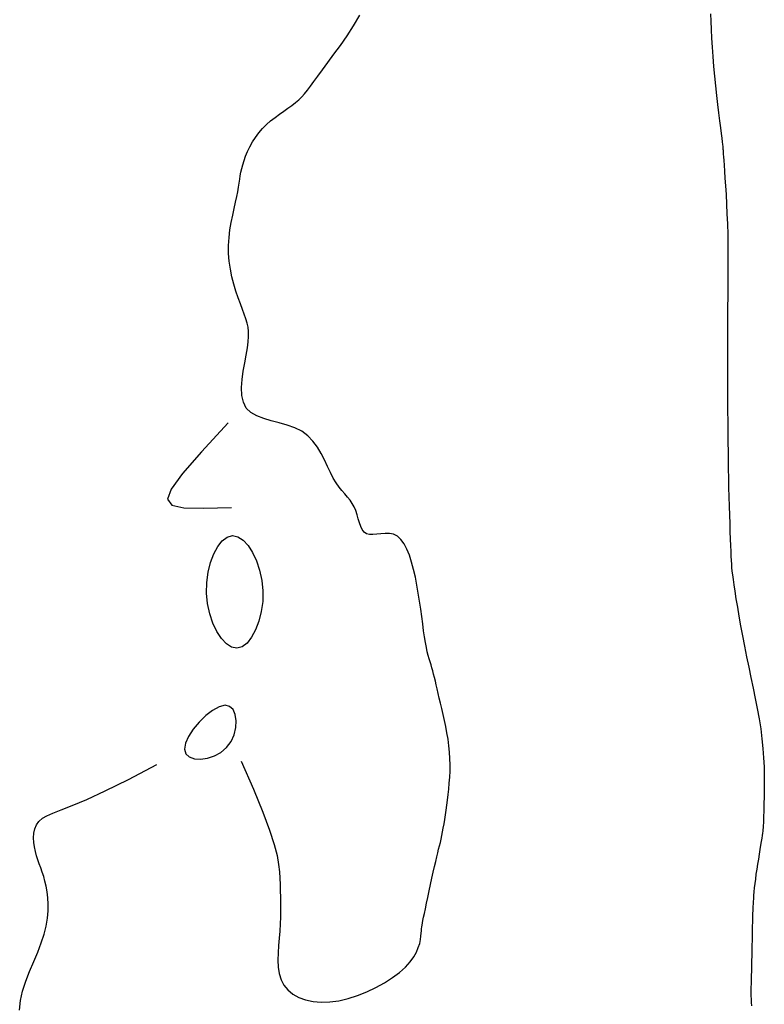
# Model space of a CAD drawing. Header units: millimetres. Extents: x 32690613 to 32693367, y 5343692 to 5344708.
# Tile 364 of 656: x 32692858 to 32692867, y 5343968 to 5343980. Entities that reach past the tile are written whole.
import ezdxf

# ---------------------------------------------------------------- set-up
doc = ezdxf.new("R2010")
doc.units = ezdxf.units.MM
doc.header["$LTSCALE"] = 20
doc.layers.add('02-DGM_HL_493.00', color=102, linetype='Continuous')

msp = doc.modelspace()

# ---------------------------------------------------------------- linework, layer by layer
at = {"layer": '02-DGM_HL_493.00', "elevation": 493, "flags": 128}
for points in [[(32692860.543, 5343970.923), (32692860.689, 5343970.59), (32692860.798, 5343970.32), (32692860.878, 5343970.106), (32692860.932, 5343969.938), (32692860.966, 5343969.806), (32692860.985, 5343969.702), (32692860.994, 5343969.616), (32692860.998, 5343969.54), (32692861.001, 5343969.465), (32692861.003, 5343969.39), (32692861.005, 5343969.314), (32692861.006, 5343969.237), (32692861.007, 5343969.159), (32692861.005, 5343969.079), (32692861.002, 5343968.998), (32692860.997, 5343968.914), (32692860.99, 5343968.829), (32692860.983, 5343968.742), (32692860.978, 5343968.656), (32692860.976, 5343968.571), (32692860.98, 5343968.489), (32692860.992, 5343968.411), (32692861.014, 5343968.339), (32692861.047, 5343968.274), (32692861.094, 5343968.218), (32692861.153, 5343968.17), (32692861.223, 5343968.131), (32692861.303, 5343968.102), (32692861.392, 5343968.083), (32692861.488, 5343968.075), (32692861.59, 5343968.077), (32692861.697, 5343968.091), (32692861.807, 5343968.117), (32692861.918, 5343968.152), (32692862.028, 5343968.197), (32692862.134, 5343968.248), (32692862.235, 5343968.304), (32692862.329, 5343968.364), (32692862.411, 5343968.426), (32692862.482, 5343968.489), (32692862.538, 5343968.55), (32692862.581, 5343968.609), (32692862.613, 5343968.666), (32692862.635, 5343968.719), (32692862.651, 5343968.768), (32692862.66, 5343968.814), (32692862.665, 5343968.854), (32692862.668, 5343968.888), (32692862.671, 5343968.917), (32692862.673, 5343968.941), (32692862.676, 5343968.964), (32692862.68, 5343968.986), (32692862.684, 5343969.012), (32692862.69, 5343969.041), (32692862.698, 5343969.078), (32692862.707, 5343969.123), (32692862.719, 5343969.179), (32692862.732, 5343969.243), (32692862.747, 5343969.313), (32692862.763, 5343969.388), (32692862.779, 5343969.464), (32692862.795, 5343969.539), (32692862.811, 5343969.611), (32692862.826, 5343969.678), (32692862.84, 5343969.738), (32692862.853, 5343969.79), (32692862.865, 5343969.838), (32692862.875, 5343969.882), (32692862.885, 5343969.923), (32692862.895, 5343969.962), (32692862.904, 5343970.002), (32692862.913, 5343970.043), (32692862.922, 5343970.086), (32692862.93, 5343970.132), (32692862.939, 5343970.181), (32692862.947, 5343970.232), (32692862.956, 5343970.286), (32692862.964, 5343970.342), (32692862.972, 5343970.401), (32692862.98, 5343970.463), (32692862.988, 5343970.527), (32692862.995, 5343970.593), (32692863.001, 5343970.662), (32692863.007, 5343970.732), (32692863.01, 5343970.804), (32692863.011, 5343970.878), (32692863.009, 5343970.953), (32692863.005, 5343971.028), (32692862.997, 5343971.105), (32692862.986, 5343971.181), (32692862.973, 5343971.257), (32692862.958, 5343971.331), (32692862.943, 5343971.404), (32692862.927, 5343971.475), (32692862.911, 5343971.543), (32692862.896, 5343971.607), (32692862.882, 5343971.666), (32692862.869, 5343971.722), (32692862.858, 5343971.775), (32692862.847, 5343971.823), (32692862.836, 5343971.869), (32692862.826, 5343971.912), (32692862.816, 5343971.951), (32692862.806, 5343971.989), (32692862.796, 5343972.024), (32692862.785, 5343972.059), (32692862.774, 5343972.094), (32692862.763, 5343972.131), (32692862.752, 5343972.171), (32692862.741, 5343972.215), (32692862.73, 5343972.266), (32692862.719, 5343972.324), (32692862.709, 5343972.39), (32692862.698, 5343972.464), (32692862.687, 5343972.544), (32692862.676, 5343972.63), (32692862.664, 5343972.72), (32692862.65, 5343972.812), (32692862.635, 5343972.906), (32692862.619, 5343973.001), (32692862.6, 5343973.096), (32692862.579, 5343973.187), (32692862.555, 5343973.275), (32692862.529, 5343973.356), (32692862.499, 5343973.429), (32692862.466, 5343973.492), (32692862.428, 5343973.543), (32692862.387, 5343973.581), (32692862.342, 5343973.603), (32692862.293, 5343973.613), (32692862.243, 5343973.614), (32692862.193, 5343973.61), (32692862.145, 5343973.603), (32692862.099, 5343973.599), (32692862.058, 5343973.599), (32692862.023, 5343973.608), (32692861.995, 5343973.628), (32692861.972, 5343973.658), (32692861.954, 5343973.696), (32692861.939, 5343973.739), (32692861.925, 5343973.786), (32692861.911, 5343973.835), (32692861.896, 5343973.883), (32692861.877, 5343973.928), (32692861.855, 5343973.968), (32692861.828, 5343974.006), (32692861.799, 5343974.043), (32692861.767, 5343974.08), (32692861.733, 5343974.119), (32692861.699, 5343974.162), (32692861.664, 5343974.211), (32692861.63, 5343974.268), (32692861.597, 5343974.334), (32692861.563, 5343974.406), (32692861.527, 5343974.482), (32692861.488, 5343974.559), (32692861.443, 5343974.634), (32692861.39, 5343974.705), (32692861.33, 5343974.768), (32692861.258, 5343974.821), (32692861.176, 5343974.862), (32692861.086, 5343974.894), (32692860.992, 5343974.92), (32692860.898, 5343974.944), (32692860.808, 5343974.97), (32692860.726, 5343975.002), (32692860.656, 5343975.042), (32692860.603, 5343975.095), (32692860.568, 5343975.164), (32692860.551, 5343975.245), (32692860.547, 5343975.336), (32692860.553, 5343975.432), (32692860.567, 5343975.531), (32692860.584, 5343975.628), (32692860.602, 5343975.721), (32692860.617, 5343975.805), (32692860.626, 5343975.878), (32692860.63, 5343975.942), (32692860.629, 5343975.998), (32692860.623, 5343976.05), (32692860.612, 5343976.1), (32692860.597, 5343976.15), (32692860.579, 5343976.203), (32692860.557, 5343976.261), (32692860.533, 5343976.327), (32692860.507, 5343976.399), (32692860.48, 5343976.477), (32692860.455, 5343976.56), (32692860.433, 5343976.646), (32692860.414, 5343976.736), (32692860.4, 5343976.829), (32692860.392, 5343976.922), (32692860.392, 5343977.016), (32692860.399, 5343977.109), (32692860.41, 5343977.2), (32692860.425, 5343977.288), (32692860.442, 5343977.373), (32692860.46, 5343977.452), (32692860.477, 5343977.526), (32692860.491, 5343977.593), (32692860.503, 5343977.652), (32692860.512, 5343977.705), (32692860.519, 5343977.753), (32692860.525, 5343977.798), (32692860.531, 5343977.84), (32692860.539, 5343977.882), (32692860.548, 5343977.925), (32692860.56, 5343977.971), (32692860.576, 5343978.02), (32692860.595, 5343978.073), (32692860.618, 5343978.127), (32692860.645, 5343978.183), (32692860.677, 5343978.239), (32692860.712, 5343978.294), (32692860.75, 5343978.347), (32692860.793, 5343978.397), (32692860.84, 5343978.444), (32692860.89, 5343978.488), (32692860.942, 5343978.528), (32692860.994, 5343978.566), (32692861.045, 5343978.603), (32692861.095, 5343978.638), (32692861.142, 5343978.671), (32692861.185, 5343978.704), (32692861.223, 5343978.737), (32692861.258, 5343978.772), (32692861.291, 5343978.809), (32692861.325, 5343978.85), (32692861.361, 5343978.898), (32692861.402, 5343978.953), (32692861.448, 5343979.017), (32692861.503, 5343979.092), (32692861.567, 5343979.178), (32692861.638, 5343979.275), (32692861.714, 5343979.381), (32692861.793, 5343979.494), (32692861.87, 5343979.613), (32692861.945, 5343979.737)], [(32692866.085, 5343979.754), (32692866.089, 5343979.666), (32692866.094, 5343979.57), (32692866.1, 5343979.467), (32692866.107, 5343979.36), (32692866.115, 5343979.248), (32692866.124, 5343979.133), (32692866.134, 5343979.018), (32692866.146, 5343978.903), (32692866.158, 5343978.79), (32692866.17, 5343978.683), (32692866.182, 5343978.582), (32692866.193, 5343978.489), (32692866.203, 5343978.408), (32692866.212, 5343978.338), (32692866.219, 5343978.283), (32692866.224, 5343978.241), (32692866.228, 5343978.209), (32692866.231, 5343978.187), (32692866.232, 5343978.171), (32692866.233, 5343978.162), (32692866.234, 5343978.156), (32692866.234, 5343978.151), (32692866.235, 5343978.147), (32692866.235, 5343978.141), (32692866.236, 5343978.131), (32692866.237, 5343978.116), (32692866.238, 5343978.094), (32692866.241, 5343978.062), (32692866.244, 5343978.02), (32692866.247, 5343977.964), (32692866.252, 5343977.895), (32692866.258, 5343977.813), (32692866.264, 5343977.719), (32692866.27, 5343977.617), (32692866.276, 5343977.506), (32692866.281, 5343977.39), (32692866.286, 5343977.27), (32692866.29, 5343977.147), (32692866.292, 5343977.024), (32692866.293, 5343976.9), (32692866.293, 5343976.777), (32692866.293, 5343976.653), (32692866.292, 5343976.53), (32692866.29, 5343976.408), (32692866.289, 5343976.287), (32692866.288, 5343976.166), (32692866.287, 5343976.048), (32692866.287, 5343975.932), (32692866.287, 5343975.82), (32692866.287, 5343975.714), (32692866.288, 5343975.616), (32692866.288, 5343975.525), (32692866.289, 5343975.445), (32692866.289, 5343975.376), (32692866.289, 5343975.32), (32692866.289, 5343975.275), (32692866.289, 5343975.239), (32692866.288, 5343975.212), (32692866.288, 5343975.191), (32692866.288, 5343975.174), (32692866.288, 5343975.161), (32692866.287, 5343975.149), (32692866.287, 5343975.137), (32692866.288, 5343975.124), (32692866.288, 5343975.107), (32692866.288, 5343975.085), (32692866.289, 5343975.057), (32692866.289, 5343975.021), (32692866.29, 5343974.976), (32692866.29, 5343974.92), (32692866.291, 5343974.851), (32692866.292, 5343974.771), (32692866.293, 5343974.683), (32692866.294, 5343974.586), (32692866.295, 5343974.483), (32692866.297, 5343974.376), (32692866.299, 5343974.266), (32692866.301, 5343974.155), (32692866.304, 5343974.045), (32692866.307, 5343973.936), (32692866.31, 5343973.83), (32692866.314, 5343973.729), (32692866.317, 5343973.635), (32692866.32, 5343973.547), (32692866.323, 5343973.469), (32692866.326, 5343973.401), (32692866.328, 5343973.344), (32692866.331, 5343973.295), (32692866.333, 5343973.252), (32692866.336, 5343973.211), (32692866.34, 5343973.169), (32692866.346, 5343973.123), (32692866.353, 5343973.07), (32692866.362, 5343973.006), (32692866.374, 5343972.93), (32692866.388, 5343972.841), (32692866.404, 5343972.743), (32692866.423, 5343972.636), (32692866.443, 5343972.522), (32692866.464, 5343972.403), (32692866.488, 5343972.281), (32692866.512, 5343972.157), (32692866.538, 5343972.033), (32692866.564, 5343971.909), (32692866.59, 5343971.786), (32692866.615, 5343971.664), (32692866.639, 5343971.543), (32692866.661, 5343971.423), (32692866.68, 5343971.304), (32692866.695, 5343971.187), (32692866.706, 5343971.073), (32692866.714, 5343970.962), (32692866.719, 5343970.855), (32692866.722, 5343970.754), (32692866.722, 5343970.659), (32692866.722, 5343970.572), (32692866.72, 5343970.494), (32692866.718, 5343970.426), (32692866.717, 5343970.369), (32692866.715, 5343970.321), (32692866.714, 5343970.282), (32692866.713, 5343970.25), (32692866.712, 5343970.224), (32692866.712, 5343970.203), (32692866.711, 5343970.184), (32692866.71, 5343970.168), (32692866.709, 5343970.151), (32692866.708, 5343970.135), (32692866.706, 5343970.116), (32692866.704, 5343970.096), (32692866.701, 5343970.072), (32692866.697, 5343970.044), (32692866.692, 5343970.012), (32692866.686, 5343969.973), (32692866.679, 5343969.928), (32692866.67, 5343969.877), (32692866.661, 5343969.822), (32692866.652, 5343969.764), (32692866.642, 5343969.705), (32692866.633, 5343969.645), (32692866.624, 5343969.586), (32692866.617, 5343969.529), (32692866.61, 5343969.475), (32692866.604, 5343969.425), (32692866.6, 5343969.378), (32692866.596, 5343969.336), (32692866.593, 5343969.297), (32692866.59, 5343969.263), (32692866.589, 5343969.233), (32692866.587, 5343969.208), (32692866.586, 5343969.187), (32692866.585, 5343969.168), (32692866.585, 5343969.149), (32692866.584, 5343969.128), (32692866.584, 5343969.102), (32692866.583, 5343969.068), (32692866.582, 5343969.024), (32692866.581, 5343968.969), (32692866.579, 5343968.899), (32692866.578, 5343968.819), (32692866.576, 5343968.731), (32692866.574, 5343968.639), (32692866.572, 5343968.547), (32692866.57, 5343968.457), (32692866.568, 5343968.374), (32692866.566, 5343968.301), (32692866.565, 5343968.241), (32692866.564, 5343968.191), (32692866.565, 5343968.148), (32692866.566, 5343968.109), (32692866.568, 5343968.071), (32692866.572, 5343968.029)], [(32692860.387, 5343974.92), (32692860.072, 5343974.578), (32692859.848, 5343974.321), (32692859.714, 5343974.137), (32692859.672, 5343974.017), (32692859.722, 5343973.946), (32692859.864, 5343973.915), (32692860.098, 5343973.91), (32692860.426, 5343973.921)], [(32692857.925, 5343967.981), (32692857.934, 5343968.092), (32692857.959, 5343968.206), (32692857.997, 5343968.322), (32692858.043, 5343968.438), (32692858.092, 5343968.553), (32692858.139, 5343968.666), (32692858.181, 5343968.774), (32692858.214, 5343968.877), (32692858.237, 5343968.974), (32692858.252, 5343969.066), (32692858.26, 5343969.152), (32692858.262, 5343969.233), (32692858.258, 5343969.309), (32692858.25, 5343969.379), (32692858.238, 5343969.443), (32692858.224, 5343969.503), (32692858.209, 5343969.558), (32692858.192, 5343969.61), (32692858.174, 5343969.66), (32692858.157, 5343969.708), (32692858.14, 5343969.756), (32692858.125, 5343969.805), (32692858.111, 5343969.855), (32692858.1, 5343969.908), (32692858.093, 5343969.962), (32692858.09, 5343970.017), (32692858.094, 5343970.07), (32692858.105, 5343970.121), (32692858.124, 5343970.169), (32692858.153, 5343970.211), (32692858.193, 5343970.248), (32692858.246, 5343970.278), (32692858.318, 5343970.309), (32692858.416, 5343970.346), (32692858.547, 5343970.397), (32692858.718, 5343970.469), (32692858.937, 5343970.57), (32692859.21, 5343970.706), (32692859.544, 5343970.884)]]:
    msp.add_lwpolyline(points, dxfattribs=at)
for points in [[(32692860.798, 5343972.935), (32692860.796, 5343972.81), (32692860.779, 5343972.689), (32692860.751, 5343972.575), (32692860.712, 5343972.473), (32692860.665, 5343972.386), (32692860.611, 5343972.318), (32692860.553, 5343972.273), (32692860.491, 5343972.256), (32692860.429, 5343972.268), (32692860.367, 5343972.308), (32692860.308, 5343972.372), (32692860.254, 5343972.455), (32692860.208, 5343972.554), (32692860.17, 5343972.665), (32692860.145, 5343972.785), (32692860.132, 5343972.909), (32692860.135, 5343973.033), (32692860.151, 5343973.154), (32692860.18, 5343973.268), (32692860.218, 5343973.371), (32692860.266, 5343973.458), (32692860.319, 5343973.526), (32692860.378, 5343973.571), (32692860.439, 5343973.588), (32692860.502, 5343973.575), (32692860.564, 5343973.535), (32692860.623, 5343973.472), (32692860.676, 5343973.389), (32692860.723, 5343973.29), (32692860.76, 5343973.178), (32692860.786, 5343973.059)], [(32692860.37, 5343971.083), (32692860.422, 5343971.155), (32692860.458, 5343971.235), (32692860.478, 5343971.319), (32692860.483, 5343971.4), (32692860.472, 5343971.473), (32692860.447, 5343971.532), (32692860.406, 5343971.57), (32692860.351, 5343971.583), (32692860.282, 5343971.566), (32692860.205, 5343971.522), (32692860.124, 5343971.46), (32692860.046, 5343971.383), (32692859.976, 5343971.3), (32692859.92, 5343971.214), (32692859.883, 5343971.134), (32692859.871, 5343971.064), (32692859.888, 5343971.01), (32692859.929, 5343970.972), (32692859.989, 5343970.951), (32692860.063, 5343970.946), (32692860.144, 5343970.957), (32692860.226, 5343970.984), (32692860.303, 5343971.026)]]:
    msp.add_lwpolyline(points, close=True, dxfattribs=at)

doc.saveas('drawing.dxf')
